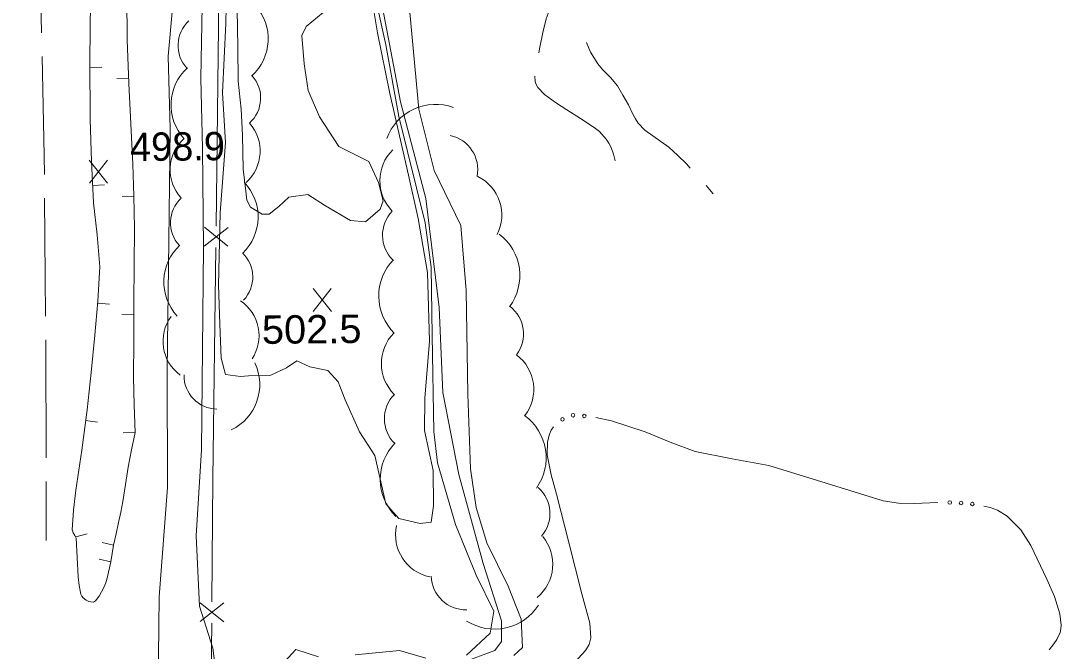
# Model space of a CAD drawing. Extents: x 2361284 to 2366480, y 6976556 to 6985346.
# Drawn here: x 2364618.6 to 2364794.6, y 6977228.2 to 6977334.9 of the extents above; entities that cross this region are included whole.
import ezdxf

# ---------------------------------------------------------------- set-up
doc = ezdxf.new("R2010")
doc.units = 0
doc.header["$LTSCALE"] = 1.9
for name, color, linetype, lineweight in [('12', 7, 'Continuous', 13), ('13', 7, 'Continuous', 13), ('15', 7, 'Continuous', 13), ('16', 7, 'Continuous', 13), ('20', 7, 'Continuous', 13), ('21', 7, 'Continuous', 13), ('27', 7, 'Continuous', 13), ('3', 7, 'Continuous', 13), ('9', 7, 'Continuous', 13)]:
    doc.layers.add(name, color=color, linetype=linetype, lineweight=lineweight)

msp = doc.modelspace()

# ---------------------------------------------------------------- linework, layer by layer
at = {"layer": '12'}
for p, q in [((2364633.27, 6977307.455), (2364630.153, 6977311.306)), ((2364630.19, 6977307.426), (2364633.233, 6977311.335)), ((2364671.148, 6977285.724), (2364668.031, 6977289.575)), ((2364668.068, 6977285.695), (2364671.111, 6977289.604))]:
    msp.add_line(p, q, dxfattribs=at)
for points in [[(2364642.454, 6977470.508), (2364643.425, 6977453.637), (2364643.657, 6977438.608), (2364643.544, 6977422.146), (2364643.876, 6977413.559), (2364645.407, 6977397.673), (2364645.869, 6977379.405), (2364645.422, 6977365.551), (2364644.941, 6977344.636), (2364643.54, 6977328.961), (2364643.877, 6977316.644), (2364643.658, 6977297.65), (2364643.365, 6977275.826), (2364643.395, 6977255.886), (2364641.991, 6977237.392), (2364641.804, 6977222.329)], [(2364693.329, 6977226.239), (2364698.801, 6977228.281), (2364699.892, 6977229.806), (2364699.903, 6977233.333), (2364696.809, 6977243.043), (2364692.686, 6977258.105), (2364689.994, 6977271.959), (2364689.397, 6977286.365), (2364687.112, 6977304.814), (2364682.805, 6977321.224), (2364679.784, 6977337.166), (2364679.132, 6977353.1), (2364681.61, 6977367.016), (2364683.698, 6977371.644), (2364685.678, 6977373.495), (2364687.756, 6977374.45), (2364691.987, 6977374.775), (2364698.744, 6977374.109), (2364706.185, 6977375.02), (2364714.664, 6977382.56), (2364722.137, 6977386.571), (2364728.219, 6977389.56)], [(2364701.979, 6977227.441), (2364703.465, 6977228.815), (2364703.239, 6977233.614), (2364701.057, 6977239.164), (2364697.466, 6977246.529), (2364695.629, 6977252.532), (2364694.657, 6977259.064), (2364694.207, 6977271.689), (2364693.92, 6977289.258), (2364693.045, 6977300.28), (2364688.526, 6977309.558), (2364685.948, 6977319.944), (2364684.346, 6977336.939)]]:
    msp.add_lwpolyline(points, dxfattribs=at)
at = {"layer": '13'}
for points in [[(2364649.796, 6977470.198), (2364649.76, 6977460.318), (2364649.996, 6977451.339), (2364650.42, 6977440.352), (2364650.831, 6977427.616), (2364650.33, 6977419.291), (2364650.191, 6977408.748), (2364650.292, 6977396.019), (2364650.449, 6977383.729), (2364649.55, 6977363.58), (2364649.32, 6977348.888), (2364649.298, 6977337.476), (2364649.045, 6977325.193), (2364649.338, 6977313.295), (2364649.518, 6977296.525), (2364649.351, 6977279.364), (2364649.144, 6977262.251), (2364648.282, 6977247.721), (2364648.825, 6977235.797), (2364651.063, 6977228.687), (2364652.044, 6977221.186)], [(2364653.456, 6977342.986), (2364653.297, 6977334.454), (2364652.688, 6977322.759), (2364653.198, 6977314.342), (2364652.312, 6977302.403), (2364652.058, 6977290.18), (2364652.261, 6977283.542), (2364652.496, 6977277.804), (2364653.222, 6977275.06), (2364655.766, 6977274.704), (2364657.125, 6977274.817), (2364660.874, 6977274.932), (2364663.513, 6977276.137), (2364665.272, 6977277.344), (2364667.511, 6977276.356), (2364670.507, 6977275.724), (2364672.266, 6977273.791), (2364673.445, 6977270.742), (2364675.865, 6977265.345), (2364678.485, 6977261.33), (2364680.343, 6977253.136), (2364682.567, 6977250.627), (2364686.155, 6977249.792), (2364688.003, 6977250.019), (2364688.426, 6977252.803), (2364688.359, 6977258.794), (2364686.865, 6977265.56), (2364686.943, 6977271.02), (2364687.751, 6977280.669), (2364687.38, 6977292.326), (2364685.793, 6977301.471), (2364684.184, 6977308.767), (2364681.052, 6977322.638), (2364678.964, 6977332.918), (2364677.553, 6977341.425)], [(2364693.997, 6977227.515), (2364697.992, 6977231.213), (2364698.627, 6977234.96), (2364695.608, 6977241.051), (2364692.147, 6977249.609), (2364689.101, 6977260.054), (2364688.496, 6977265.406), (2364688.192, 6977281.653), (2364688.042, 6977293.202), (2364687.02, 6977300.743), (2364682.549, 6977318.751), (2364680.333, 6977330.881), (2364678.713, 6977338.236)], [(2364655.186, 6977336.812), (2364655.325, 6977330.543), (2364655.351, 6977324.703), (2364655.886, 6977319.978), (2364656.068, 6977315.589), (2364656.233, 6977309.821), (2364656.658, 6977306.065), (2364656.843, 6977304.566), (2364657.454, 6977303.362), (2364659.446, 6977302.161), (2364660.595, 6977302.212), (2364662.253, 6977303.478), (2364663.938, 6977305.064), (2364667.134, 6977305.514), (2364670.112, 6977303.592), (2364674.346, 6977301.103), (2364676.889, 6977300.877), (2364679.399, 6977303.042), (2364679.885, 6977304.465), (2364679.115, 6977307.548), (2364677.451, 6977311.113), (2364672.377, 6977313.674), (2364669.119, 6977318.654), (2364667.196, 6977323.157), (2364666.524, 6977327.639), (2364666.158, 6977332.436), (2364666.853, 6977333.98), (2364669.771, 6977336.331)], [(2364663.213, 6977226.387), (2364665.117, 6977228.451), (2364668.958, 6977227.237)], [(2364675.146, 6977227.546), (2364682.659, 6977228.317), (2364687.092, 6977226.969)]]:
    msp.add_lwpolyline(points, dxfattribs=at)
at = {"layer": '15'}
for p, q in [((2364622.777, 6977284.912), (2364622.617, 6977304.911)), ((2364622.888, 6977246.91), (2364622.863, 6977256.911))]:
    msp.add_line(p, q, dxfattribs=at)
for points in [[(2364622.1, 6977332.907), (2364621.856, 6977343.896), (2364621.65, 6977352.904)], [(2364622.589, 6977308.911), (2364622.558, 6977312.151), (2364622.189, 6977328.908)], [(2364622.855, 6977260.911), (2364622.818, 6977279.532), (2364622.805, 6977280.912)]]:
    msp.add_lwpolyline(points, dxfattribs=at)
at = {"layer": '16'}
for centre, radius, start, end in [((2364651.931, 6977331.893), 8.512, 311.94821, 41.94821), ((2364650.864, 6977330.741), 5.671, 132.48165, 222.48165), ((2364652.522, 6977320.701), 8.512, 132.48165, 222.48165), ((2364653.496, 6977321.838), 5.671, 311.94821, 41.94821), ((2364688.772, 6977312.001), 8.793, 69.97389, 159.97389), ((2364651.985, 6977312.884), 7.097, 311.57545, 41.57545), ((2364650.944, 6977309.721), 7.097, 132.48165, 222.48165), ((2364690.039, 6977309.76), 5.858, 348.44612, 78.44612), ((2364686.668, 6977307.854), 7.33, 134.53674, 224.53674), ((2364650.227, 6977301.726), 8.512, 313.50409, 43.50409), ((2364692.636, 6977302.023), 7.33, 333.26182, 63.26182), ((2364649.58, 6977300.741), 5.671, 132.80269, 222.80269), ((2364685.65, 6977298.61), 5.858, 135.91553, 225.91553), ((2364694.235, 6977291.8), 8.793, 322.88631, 52.88631), ((2364651.295, 6977290.71), 8.512, 132.80269, 222.80269), ((2364652.164, 6977291.534), 5.671, 316.12484, 46.12484), ((2364687.943, 6977288.32), 8.793, 135.55037, 225.55037), ((2364651.81, 6977281.624), 7.097, 326.17542, 56.17542), ((2364697.793, 6977281.909), 5.858, 322.88631, 52.88631), ((2364649.739, 6977280.656), 7.097, 143.53898, 233.53898), ((2364686.918, 6977276.902), 7.33, 135.49518, 225.49518), ((2364698.049, 6977272.503), 7.33, 322.88631, 52.88631), ((2364650.497, 6977273.31), 8.512, 295.76548, 25.76548), ((2364651.868, 6977274.848), 5.671, 178.849, 268.849), ((2364685.96, 6977267.534), 5.858, 135.39614, 225.39614), ((2364698.689, 6977260.924), 8.793, 324.31718, 54.31718), ((2364688.198, 6977257.264), 8.793, 135.39614, 225.39614), ((2364702.26, 6977251.487), 5.858, 318.94809, 48.94809), ((2364689.316, 6977247.921), 7.33, 167.84447, 257.84447), ((2364701.266, 6977242.919), 7.33, 309.76682, 39.76682), ((2364693.88, 6977241.048), 5.858, 181.69538, 271.69538), ((2364698.739, 6977240.708), 8.793, 237.58485, 327.58485)]:
    msp.add_arc(centre, radius, start, end, dxfattribs=at)
at = {"layer": '20'}
msp.add_line((2364734.533, 6977307.015), (2364735.716, 6977305.636), dxfattribs=at)
for points in [[(2364724.206, 6977347.76), (2364724.197, 6977347.63), (2364724.052, 6977347.168), (2364723.472, 6977346.073), (2364722.919, 6977345.307), (2364721.899, 6977344.308), (2364720.676, 6977343.575), (2364719.708, 6977343.226), (2364718.251, 6977342.832), (2364716.826, 6977342.358), (2364715.342, 6977341.714), (2364713.848, 6977341.07), (2364712.155, 6977340.364), (2364710.451, 6977339.648), (2364709.785, 6977339.281), (2364709.338, 6977338.927), (2364708.754, 6977338.281), (2364708.311, 6977337.537), (2364707.483, 6977335.279), (2364706.905, 6977332.964), (2364706.379, 6977330.459), (2364706.218, 6977329.507)], [(2364714.312, 6977331.234), (2364715.007, 6977329.631), (2364716.216, 6977327.662), (2364717.035, 6977326.68), (2364718.348, 6977325.342), (2364719.522, 6977323.904), (2364720.478, 6977322.323), (2364721.403, 6977320.721), (2364722.168, 6977319.128), (2364722.566, 6977318.332), (2364723.033, 6977317.576), (2364724.174, 6977316.397), (2364728.262, 6977313.526), (2364729.755, 6977312.14), (2364731.208, 6977310.704), (2364731.864, 6977309.99)], [(2364705.585, 6977325.561), (2364705.634, 6977324.651), (2364705.799, 6977324.123), (2364706.094, 6977323.626), (2364707.195, 6977322.427), (2364709.038, 6977321.093), (2364710.969, 6977319.882), (2364713.294, 6977318.404), (2364715.598, 6977316.876), (2364716.475, 6977316.164), (2364717.617, 6977314.915), (2364718.084, 6977314.219), (2364718.481, 6977313.463), (2364718.881, 6977312.367), (2364719.162, 6977311.239)]]:
    msp.add_lwpolyline(points, dxfattribs=at)
at = {"layer": '21'}
for points in [[(2364773.766, 6977253.335), (2364769.767, 6977253.197), (2364767.116, 6977253.261), (2364764.512, 6977253.637), (2364754.834, 6977256.606), (2364745.175, 6977259.624), (2364738.923, 6977260.755), (2364732.691, 6977262.006), (2364728.446, 6977263.585), (2364724.24, 6977265.325), (2364718.511, 6977267.171), (2364715.905, 6977267.746)], [(2364708.72, 6977266.158), (2364708.335, 6977265.584), (2364708.032, 6977264.911), (2364707.724, 6977263.648), (2364707.665, 6977261.418), (2364708.317, 6977258.064), (2364709.208, 6977254.761), (2364711.379, 6977246.331), (2364713.529, 6977237.902), (2364714.886, 6977232.904), (2364715.03, 6977230.445), (2364714.751, 6977229.313), (2364714.151, 6977228.267), (2364709.27, 6977223.01), (2364704.126, 6977218.171), (2364699.895, 6977214.131), (2364699.39, 6977213.646)], [(2364792.584, 6977228.423), (2364793.384, 6977229.41), (2364793.887, 6977230.185), (2364794.426, 6977231.37), (2364794.57, 6977231.972), (2364794.624, 6977232.582), (2364794.406, 6977234.511), (2364793.488, 6977237.443), (2364792.18, 6977240.35), (2364789.505, 6977246.094), (2364787.81, 6977248.718), (2364785.458, 6977251.066), (2364783.848, 6977252.061), (2364782.594, 6977252.539), (2364781.562, 6977252.759)]]:
    msp.add_lwpolyline(points, dxfattribs=at)
for centre in [(2364712.023, 6977268.134), (2364710.239, 6977267.454), (2364713.933, 6977268.019), (2364775.768, 6977253.35), (2364777.686, 6977253.266), (2364779.597, 6977253.102)]:
    msp.add_circle(centre, 0.3, dxfattribs=at)
at = {"layer": '27'}
for p, q in [((2364630.277, 6977327.045), (2364632.278, 6977327.064)), ((2364636.815, 6977325.197), (2364634.816, 6977325.138)), ((2364630.747, 6977307.058), (2364632.747, 6977307.157)), ((2364637.725, 6977305.225), (2364635.726, 6977305.196)), ((2364631.596, 6977287.126), (2364633.589, 6977286.934)), ((2364637.706, 6977285.224), (2364635.705, 6977285.235)), ((2364629.555, 6977267.224), (2364631.538, 6977266.964)), ((2364637.906, 6977265.225), (2364635.906, 6977265.156)), ((2364627.873, 6977247.527), (2364629.798, 6977248.056)), ((2364634.277, 6977246.118), (2364632.333, 6977246.57)), ((2364633.824, 6977243.314), (2364631.87, 6977243.735))]:
    msp.add_line(p, q, dxfattribs=at)
for points in [[(2364637.906, 6977265.225), (2364637.751, 6977269.882), (2364637.677, 6977274.552), (2364637.687, 6977280.873), (2364637.717, 6977287.184), (2364637.757, 6977293.514), (2364637.797, 6977299.845), (2364637.725, 6977305.245), (2364637.544, 6977310.633), (2364637.199, 6977317.49), (2364636.844, 6977324.337), (2364636.604, 6977331.695), (2364636.514, 6977339.055)], [(2364630.359, 6977338.326), (2364630.275, 6977328.275), (2364630.331, 6977318.215), (2364630.548, 6977311.147), (2364630.895, 6977304.09), (2364631.516, 6977298.664), (2364631.949, 6977293.249), (2364631.633, 6977287.466), (2364631.088, 6977281.68), (2364630.468, 6977275.353), (2364629.798, 6977269.037), (2364628.883, 6977262.239), (2364627.887, 6977255.449), (2364627.499, 6977252.084), (2364627.291, 6977248.722), (2364627.313, 6977248.532), (2364627.446, 6977248.223), (2364627.74, 6977247.786), (2364627.862, 6977247.547), (2364627.935, 6977247.308), (2364628.146, 6977244.05), (2364628.317, 6977240.771), (2364628.471, 6977239.303), (2364628.765, 6977237.846), (2364628.918, 6977237.518), (2364629.14, 6977237.24), (2364629.664, 6977236.825), (2364630.096, 6977236.609), (2364630.427, 6977236.512), (2364630.877, 6977236.506), (2364631.057, 6977236.568), (2364631.206, 6977236.69), (2364631.829, 6977237.515), (2364632.655, 6977238.953), (2364632.988, 6977239.736), (2364633.22, 6977240.538), (2364633.824, 6977243.324), (2364634.277, 6977246.118)], [(2364634.277, 6977246.118), (2364634.719, 6977248.032), (2364635.141, 6977249.957), (2364635.504, 6977251.73), (2364635.837, 6977253.513), (2364636.299, 6977256.419), (2364636.752, 6977259.333), (2364637.304, 6977262.289), (2364637.906, 6977265.225)]]:
    msp.add_lwpolyline(points, dxfattribs=at)
at = {"layer": '3'}
msp.add_arc((2365020.922, 6977294.249), 426.357, 186.66588, 203.47513, dxfattribs=at)
at = {"layer": '9'}
for p, q in [((2364652.373, 6977360.146), (2364651.613, 6977300.146)), ((2364649.605, 6977296.786), (2364653.645, 6977299.936)), ((2364649.645, 6977299.988), (2364653.606, 6977296.744)), ((2364648.91, 6977233.188), (2364652.94, 6977236.356)), ((2364648.939, 6977236.388), (2364652.91, 6977233.156)), ((2364650.882, 6977232.945), (2364650.413, 6977172.948))]:
    msp.add_line(p, q, dxfattribs=at)
msp.add_lwpolyline([(2364651.568, 6977296.545), (2364651.07, 6977257.359), (2364650.908, 6977236.547)], dxfattribs=at)

# ---------------------------------------------------------------- texts
at = {"layer": '12'}
msp.add_text('498.9', height=4.799, rotation=0.545, dxfattribs=at).set_placement((2364637.079, 6977311.179))
at = {"layer": '12', "width": 1.05}
msp.add_text('502.5', height=4.799, rotation=0.545, dxfattribs=at).set_placement((2364659.394, 6977280.22))

doc.saveas('drawing.dxf')
